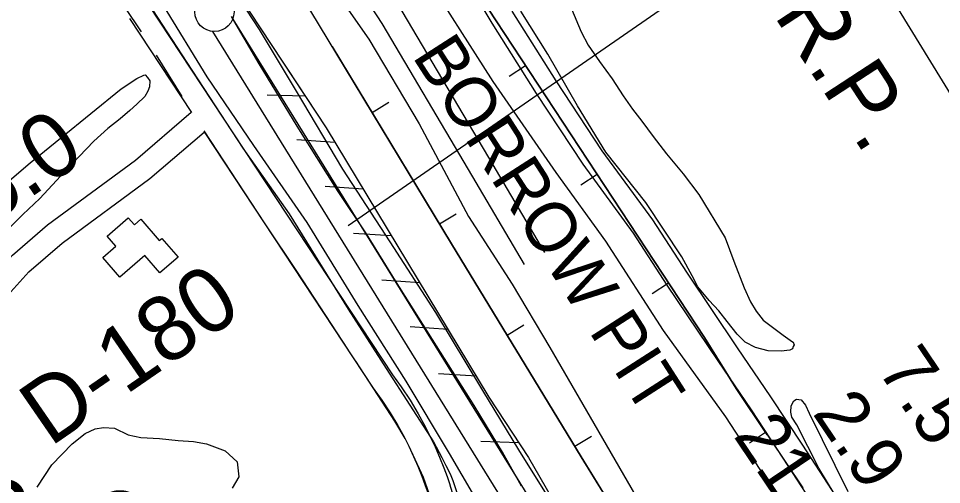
# Model space of a CAD drawing. Extents: x 3704301 to 3742427, y 506229 to 532009.
# Drawn here: x 3728276 to 3729457, y 514774 to 515371 of the extents above; entities that cross this region are included whole.
import ezdxf

# ---------------------------------------------------------------- set-up
doc = ezdxf.new("R2010")
doc.units = 0
for name, color, linetype in [('V-BLDG-OTLN', 7, 'Continuous'), ('V-BORW-IDEN', 7, 'Continuous'), ('V-BORW-LINE', 7, 'Continuous'), ('V-FLOD-BASE', 7, 'Continuous'), ('V-LEVE-TOET', 7, 'Continuous'), ('V-RIVR-RANG', 7, 'Continuous'), ('V-RIVR-RANG-IDEN', 7, 'Continuous'), ('V-ROAD-CNTR', 7, 'Continuous'), ('V-RRAP-FSHR', 7, 'Continuous'), ('V-SITE-VEGE', 7, 'Continuous'), ('V-SURV-IDEN', 7, 'Continuous'), ('V-SURV-LINE', 7, 'Continuous'), ('V-TOPO-DPTH', 7, 'Continuous'), ('V-TOPO-SHOR', 7, 'Continuous'), ('V-TOPO-WATR', 7, 'Continuous'), ('V-TOPO-WATR-IDEN', 7, 'Continuous')]:
    doc.layers.add(name, color=color, linetype=linetype)

msp = doc.modelspace()

# ---------------------------------------------------------------- linework, layer by layer
at = {"layer": 'V-BLDG-OTLN'}
msp.add_lwpolyline([(3728405.9, 515039.4), (3728384, 515064.7), (3728400.7, 515079.3), (3728389.6, 515092), (3728416.6, 515115.5), (3728424.4, 515106.4), (3728432.6, 515113.5), (3728456.3, 515086.3), (3728459.6, 515089.1), (3728480.4, 515065.2), (3728456.9, 515044.8), (3728437.6, 515067)], close=True, dxfattribs=at)
at = {"layer": 'V-BORW-LINE'}
for p, q in [((3728925, 515310.1), (3728904.2, 515296.4)), ((3728728.7, 515250.3), (3728750.1, 515263.2)), ((3729016.6, 515170.9), (3728995.7, 515157.2)), ((3728814.9, 515107.7), (3728836.2, 515120.7)), ((3729108.1, 515031.7), (3729087.2, 515018)), ((3728901.4, 514965.3), (3728922.7, 514978.3)), ((3728987.9, 514823), (3729009.3, 514836)), ((3729232.1, 514840.9), (3729211.4, 514827))]:
    msp.add_line(p, q, dxfattribs=at)
for points in [[(3729161.5, 514541.3), (3728996.1, 514809.5), (3728830.2, 515082.3), (3728536.8, 515567.8), (3728381.7, 515787.5), (3728356.2, 515828.8), (3728347.9, 515852.8), (3728351.5, 515869.4), (3728365.9, 515882.8), (3728419.7, 515932.5), (3728448, 515946.6), (3728468.2, 515945.4), (3728485.6, 515943.6), (3728497.4, 515933.7), (3728522.3, 515913.8), (3728626.6, 515763.8), (3728734.4, 515601.1), (3728887.3, 515367.6), (3729153.8, 514962.1)], [(3729153.8, 514962.1), (3728887.3, 515367.6), (3728827.5, 515458.9)], [(3728677.7, 515334.7), (3728830.2, 515082.3), (3728996.1, 514809.5), (3729038.5, 514740.9)], [(3729153.8, 514962.1), (3729194.4, 514897), (3729279.9, 514769.9)], [(3729234.3, 514837.6), (3729194.4, 514897), (3729153.8, 514962.1)]]:
    msp.add_lwpolyline(points, dxfattribs=at)
at = {"layer": 'V-FLOD-BASE'}
msp.add_lwpolyline([(3728919.9, 514772.1), (3728895.5, 514815.6), (3728859.3, 514875.4), (3728811.2, 514951.5), (3728758.7, 515034.7), (3728721.3, 515095), (3728685.1, 515149.1), (3728632.9, 515232.9), (3728584.1, 515312.6), (3728548.6, 515372.9)], dxfattribs=at)
at = {"layer": 'V-LEVE-TOET'}
for points in [[(3728517.7, 515295.9), (3728461.8, 515387), (3728411.3, 515464.3), (3728356.1, 515545.1), (3728306.6, 515619.2), (3728270.1, 515669.6), (3728214.9, 515754.4), (3728169.1, 515825.5), (3728117.4, 515903.6), (3728070.6, 515971.3), (3728020.1, 516043.2), (3727997.6, 516075.3), (3727983.6, 516095.1), (3727967.8, 516116.1), (3727928.1, 516161.8)], [(3728970.9, 514731.2), (3728916.4, 514818.4), (3728870.4, 514894.5), (3728810.3, 514994.2), (3728751.6, 515084.7), (3728691.3, 515177.8), (3728631.7, 515277.3), (3728584.4, 515356.6), (3728552.1, 515406.5), (3728511.4, 515463.4), (3728464.6, 515537.2), (3728403, 515626.4), (3728344.9, 515708.4), (3728289.7, 515786.5), (3728249.8, 515847), (3728179.6, 515955.2), (3728135.2, 516019), (3728113.8, 516050.6)], [(3728879.1, 514725.5), (3728827.6, 514813.7), (3728772, 514906.5), (3728710.6, 515003.4), (3728645.4, 515109.6), (3728577.4, 515207.9), (3728517.7, 515295.9)]]:
    msp.add_lwpolyline(points, dxfattribs=at)
at = {"layer": 'V-RIVR-RANG'}
msp.add_line((3728698.1, 515105.7), (3729438, 515618.1), dxfattribs=at)
at = {"layer": 'V-ROAD-CNTR'}
for points in [[(3728504.9, 515798.7), (3728508.9, 515794.9), (3728568.3, 515696.6), (3728619.2, 515611.2), (3728680.3, 515512.5), (3728766.6, 515380), (3728877.6, 515192.5), (3728949.1, 515071)], [(3728655, 515496.4), (3728741.1, 515364.2), (3728851.7, 515177.2), (3728923.3, 515055.8)], [(3728815.5, 515476.1), (3728881.7, 515364.3), (3728938.7, 515274.3), (3728998.2, 515184), (3729062.8, 515095.8), (3729105.7, 515029.1), (3729171.1, 514932.2), (3729213.6, 514869.7), (3729254.1, 514807.8), (3729307.7, 514726)], [(3728443, 515386.9), (3728754.8, 514914.5), (3728765.9, 514899.1), (3728777.3, 514881.9), (3728787.6, 514864.6), (3728796.6, 514848.4), (3728802.6, 514836.4), (3728809.2, 514822.5), (3728815, 514809.1), (3728820.4, 514795.3), (3728824.5, 514784.3), (3728827.5, 514775.6), (3728829.1, 514770.6), (3728853.9, 514691.2), (3728885.6, 514554.2)], [(3728907.3, 515380), (3728963.9, 515290.6), (3729022.8, 515201.1), (3729087.5, 515112.9), (3729130.8, 515045.7), (3729195.9, 514949), (3729238.5, 514886.4), (3729279.2, 514824.3), (3729333.3, 514741.6)], [(3728418, 515370.4), (3728497.3, 515250.1)], [(3727873.6, 514715.1), (3728006.2, 514807.5), (3728112.4, 514889.6), (3728118.8, 514895), (3728125.2, 514900.7), (3728131.5, 514906.5), (3728137.6, 514912.4), (3728143.6, 514918.5), (3728149.5, 514924.7), (3728155, 514930.9), (3728231.7, 515027.5), (3728268.3, 515067.7), (3728313.3, 515106.3), (3728425.7, 515189.3), (3728497.1, 515250.4)], [(3727891.4, 514691), (3728023.9, 514783.3), (3728131.3, 514866.3), (3728138.4, 514872.3), (3728145.3, 514878.4), (3728152.1, 514884.7), (3728158.7, 514891.1), (3728165.2, 514897.7), (3728171.5, 514904.4), (3728177.9, 514911.5), (3728254.6, 515008.1), (3728289.2, 515046.2), (3728331.9, 515082.8), (3728444.4, 515165.8), (3728513.8, 515225.2)], [(3728513.6, 515225.5), (3728730.1, 514897.4), (3728741.2, 514882.1), (3728751.9, 514865.9), (3728761.6, 514849.7), (3728770, 514834.4), (3728775.7, 514823.2), (3728781.8, 514810.1), (3728787.3, 514797.6), (3728792.4, 514784.6), (3728796.2, 514774.3), (3728799, 514766.1), (3728800.5, 514761.5), (3728823.3, 514688.5)]]:
    msp.add_lwpolyline(points, dxfattribs=at)
at = {"layer": 'V-RRAP-FSHR'}
for p, q in [((3728643.1, 515270.9), (3728594.3, 515272.3)), ((3728680.9, 515212), (3728632.2, 515215.3)), ((3728717.2, 515152.2), (3728668.4, 515155.4)), ((3728753.4, 515092.3), (3728704.7, 515095.5)), ((3728789.7, 515032.4), (3728740.9, 515035.6)), ((3728825.9, 514972.5), (3728777.2, 514975.8)), ((3728862.2, 514912.6), (3728813.4, 514915.9)), ((3728916.5, 514827.5), (3728867.7, 514829.1))]:
    msp.add_line(p, q, dxfattribs=at)
for points in [[(3728146.2, 516011.3), (3728417.4, 515613.6), (3728669.8, 515230.4), (3728878.2, 514886.1)], [(3728619.3, 515307), (3728669.8, 515230.4), (3728878.2, 514886.1)], [(3728878.2, 514886.1), (3728928.7, 514808.8), (3728978.7, 514721.9), (3729001.4, 514684.8)], [(3728878.2, 514886.1), (3728928.7, 514808.8), (3728978.7, 514721.9)]]:
    msp.add_lwpolyline(points, dxfattribs=at)
at = {"layer": 'V-SITE-VEGE'}
for points in [[(3728983.9, 515383), (3728996.1, 515353.2), (3729005.3, 515336.4), (3729019.8, 515315.3), (3729035.8, 515293.1), (3729049.9, 515271.7), (3729061.7, 515254.5), (3729073.6, 515239.2), (3729088.4, 515219.3), (3729105.2, 515197.5), (3729126.6, 515171.5), (3729146.8, 515145.4), (3729180.4, 515090), (3729191.4, 515059.8), (3729204.8, 515025.7), (3729212.8, 515008.1), (3729220, 514995.9), (3729229.2, 514984.4), (3729254.8, 514965.3), (3729266.6, 514956.8), (3729267.4, 514956.1), (3729268.5, 514953), (3729267.4, 514950.7), (3729266.6, 514947.7), (3729263.2, 514946.1), (3729252.1, 514944.6), (3729235.6, 514945.4), (3729219.2, 514949.6), (3729206.2, 514956.2), (3729195.9, 514966.5), (3729182.9, 514982.9), (3729172.3, 514996.3), (3729160, 515009.7), (3729145.5, 515027), (3729138.3, 515041.1), (3729124.9, 515065.6), (3729078.8, 515134.8), (3729027.6, 515199.5), (3728991.4, 515258.8), (3728953.6, 515325), (3728918.9, 515379.7)], [(3728240.1, 515142.6), (3728291.2, 515185.9), (3728407.6, 515280.5), (3728427.6, 515293.9), (3728436.4, 515298.1), (3728438.4, 515298.5), (3728441.4, 515295.1), (3728444.1, 515290.5), (3728443.7, 515283.2), (3728441.8, 515277.4), (3728437.6, 515270.5), (3728427.6, 515260.9), (3728418.7, 515252.9), (3728406.1, 515242.2), (3728390.3, 515229.5), (3728372.6, 515213.4), (3728335.4, 515174.7), (3728303.5, 515140.2), (3728281.6, 515119.5), (3728263.9, 515101.9)], [(3729370.2, 514679.6), (3729300.4, 514795.1), (3729272.2, 514850.6), (3729265.7, 514860.5), (3729264.6, 514866.6), (3729265, 514874.7), (3729268.1, 514881.2), (3729271.9, 514883.5), (3729277.6, 514882.7), (3729283.3, 514875.8), (3729287.9, 514865.5), (3729337.5, 514765.3)], [(3728299.9, 514770.6), (3728318.8, 514799.1), (3728344.6, 514826.1), (3728361.6, 514839.5), (3728374.3, 514845.3), (3728384.7, 514847.2), (3728399, 514846.4), (3728416.3, 514837.9), (3728432.8, 514834.4), (3728456.7, 514832.8), (3728480.6, 514830.5), (3728500.2, 514829.3), (3728516.8, 514826.2), (3728540.7, 514817.3), (3728556, 514803.1), (3728557.9, 514783.8), (3728549.5, 514769.6)]]:
    msp.add_lwpolyline(points, dxfattribs=at)
at = {"layer": 'V-SURV-LINE'}
for points in [[(3728550.2, 515369.7), (3729039.7, 514579)], [(3729014.2, 514563.2), (3728524.7, 515353.9)]]:
    msp.add_lwpolyline(points, dxfattribs=at)
msp.add_circle((3728526.9, 515378.8), 25, dxfattribs=at)
at = {"layer": 'V-TOPO-DPTH'}
msp.add_lwpolyline([(3727349.2, 517608.1), (3727954.6, 517227.6), (3727955.4, 517227.4), (3727956.1, 517227.1), (3727956.7, 517226.8), (3727957.4, 517226.3), (3727958, 517225.9), (3727962.7, 517222), (3727963.7, 517221.1), (3727964.7, 517220.2), (3727965.7, 517219.2), (3727966.7, 517218.2), (3728607.6, 516543.4), (3729138.8, 515811.5), (3729623.6, 515021.1)], dxfattribs=at)
at = {"layer": 'V-TOPO-SHOR'}
msp.add_line((3728452.2, 515323.4), (3728485.2, 515270.5), dxfattribs=at)
for points in [[(3727925.5, 516146.8), (3728021, 516024.6), (3728112.3, 515891.8), (3728203.6, 515756.6), (3728279.7, 515642.1), (3728343, 515543.1), (3728434.6, 515401.8), (3728491.4, 515314.1), (3728563.1, 515204.7), (3728622.3, 515120.4), (3728697.9, 514998.4), (3728746.8, 514922.6), (3728807, 514828.7), (3728817.8, 514808.9), (3728823.1, 514798.3), (3728828.3, 514787.7), (3728832.1, 514779.2), (3728837.3, 514762.7)], [(3728382.3, 515803.9), (3728389.8, 515807), (3728398.2, 515802.2), (3728404.9, 515796.3), (3728428.9, 515763.2), (3728486.9, 515685.1), (3728564, 515580.7), (3728634.6, 515472.8), (3728724.4, 515344.2), (3728788.9, 515235.6), (3728852, 515117), (3728907.9, 515030.5), (3728956.2, 514949.6), (3729012.4, 514852.3), (3729066.2, 514759.1), (3729115.8, 514673.4), (3729165.8, 514585.8), (3729182.6, 514559.7)], [(3728625.8, 515686), (3728702.6, 515571.6), (3728788.7, 515437.9), (3728882.9, 515289.9), (3728963.6, 515173.4), (3729027.3, 515085.7), (3729101, 514971.3), (3729180.7, 514860.6), (3729243.9, 514763.8), (3729304.2, 514671.8), (3729311.6, 514655.7), (3729317.4, 514642.1)], [(3728287.6, 515570.5), (3728329.3, 515508.3), (3728433, 515353.6)], [(3728513.2, 515226.7), (3728590.3, 515109.1), (3728632.8, 515045.9), (3728697.8, 514945.9)], [(3728707.4, 514931.9), (3728757.3, 514855.1), (3728770.6, 514832.9)], [(3728778.1, 514817.7), (3728793.8, 514783.4), (3728806.9, 514747.1), (3728824, 514687.3)]]:
    msp.add_lwpolyline(points, dxfattribs=at)
at = {"layer": 'V-TOPO-WATR'}
msp.add_lwpolyline([(3727349.2, 517608.1), (3727954.6, 517227.6), (3727955.4, 517227.4), (3727956.1, 517227.1), (3727956.7, 517226.8), (3727957.4, 517226.3), (3727958, 517225.9), (3727962.7, 517222), (3727963.7, 517221.1), (3727964.7, 517220.2), (3727965.7, 517219.2), (3727966.7, 517218.2), (3728607.6, 516543.4), (3729138.8, 515811.5), (3729623.6, 515021.1)], dxfattribs=at)

# ---------------------------------------------------------------- texts
at = {"layer": 'V-BORW-IDEN'}
msp.add_text('BORROW PIT', height=64, rotation=302.7241, dxfattribs=at).set_placement((3728779.1, 515322.3))
at = {"layer": 'V-RIVR-RANG'}
for s, p in [('7.5', (3729374.1, 514921.5)), ('2.9', (3729291.2, 514865.6)), ('21.4', (3729190, 514836.7))]:
    msp.add_text(s, height=67, rotation=304.0383, dxfattribs=at).set_placement(p)
at = {"layer": 'V-RIVR-RANG-IDEN'}
for s, rotation, p in [('R-85.0', 34.2404, (3728089.2, 515003.3)), ('D-180', 34.5653, (3728316.5, 514821.5))]:
    msp.add_text(s, height=83, rotation=rotation, dxfattribs=at).set_placement(p)
at = {"layer": 'V-SURV-IDEN'}
msp.add_text('576+93.3', height=100, rotation=354.4751, dxfattribs=at).set_placement((3728063.4, 514698.2))
at = {"layer": 'V-TOPO-WATR-IDEN'}
msp.add_text('L.W.R.P.', height=83, rotation=303.1614, dxfattribs=at).set_placement((3729117.1, 515565.8))

doc.saveas('drawing.dxf')
